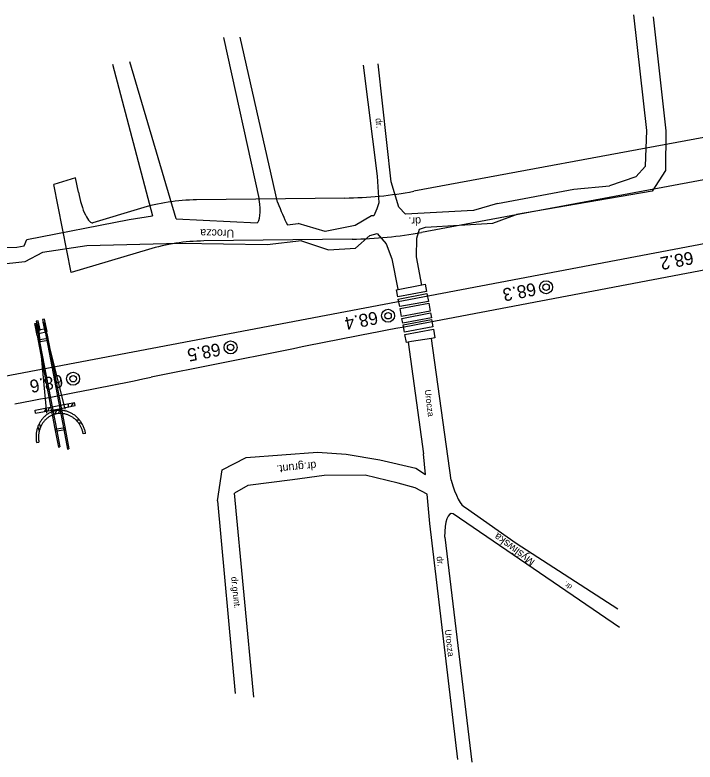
# Model space of a CAD drawing. Extents: x 6541740 to 6566395, y 5525066 to 5530361.
# Drawn here: x 6555448.4 to 6555554.3, y 5525773.6 to 5525889.9 of the extents above; entities that cross this region are included whole.
import ezdxf

# ---------------------------------------------------------------- set-up
doc = ezdxf.new("R2010")
doc.units = 0
for name, color, linetype in [('Domyślna', 7, 'Continuous'), ('TOR_PRZEK_P-komponent', 7, 'Continuous'), ('TOR_PS_OPIS_T-symbole geometrii', 7, 'Continuous'), ('TOR_PS_T-umocnienia skarp', 7, 'Continuous'), ('TOR_PS_T-wypelnienia', 7, 'Continuous'), ('TOR_RAMKI-ramka+tabelka 1', 7, 'Continuous'), ('TOR_W-warstwa dodatkowa 2', 7, 'Continuous')]:
    doc.layers.add(name, color=color, linetype=linetype)

# ---------------------------------------------------------------- blocks, each defined once
blk = doc.blocks.new('4010_1')
at = {"layer": 'Domyślna'}
for radius in [0.75, 0.375]:
    blk.add_circle((0, 0), radius, dxfattribs=at)

msp = doc.modelspace()

# ---------------------------------------------------------------- linework, layer by layer
at = {"layer": 'TOR_PRZEK_P-komponent'}
for p, q in [((6555661.88, 5525874.43), (6555417.84, 5525828.17)), ((6555662.57, 5525870.44), (6555511.67, 5525841.84)), ((6555490.45, 5525837.7), (6555469.61, 5525833.52))]:
    msp.add_line(p, q, dxfattribs=at)
for centre, start_param, end_param in [((6561648.16, 5493468.3), 6.283185, 6.28581), ((6549311.9, 5558202.92), 3.141593, 3.144217)]:
    msp.add_ellipse(centre, major_axis=(-6136.5, 32373.54), ratio=0.25, start_param=start_param, end_param=end_param, dxfattribs=at)
at = {"layer": 'TOR_PS_OPIS_T-symbole geometrii'}
for p, q in [((6555592.39, 5525877.64), (6555510.5, 5525862.45)), ((6555593.6, 5525871.26), (6555511.7, 5525856.06)), ((6555457.83, 5525864.54), (6555454.46, 5525863.53)), ((6555458.27, 5525862.33), (6555457.83, 5525864.54)), ((6555457.16, 5525849.8), (6555454.46, 5525863.53)), ((6555499.75, 5525861.4), (6555476.67, 5525861.12)), ((6555467.92, 5525859.78), (6555460.54, 5525857.56)), ((6555500.89, 5525855.01), (6555477.81, 5525854.72)), ((6555469.17, 5525853.4), (6555457.16, 5525849.8))]:
    msp.add_line(p, q, dxfattribs=at)
for centre, major_axis, start_param, end_param in [((6555325.1, 5526841.81), (-185.63, 979.31), 3.097441, 3.140618), ((6555459.53, 5525862.71), (0.98, -5.16), 4.738599, 6.309396), ((6555564.85, 5525366.12), (-93.72, 494.45), 6.239034, 6.309396), ((6555325.1, 5526841.81), (-186.84, 985.7), 3.097441, 3.140618), ((6555564.85, 5525366.12), (-92.51, 488.06), 6.239034, 6.309396)]:
    msp.add_ellipse(centre, major_axis=major_axis, ratio=0.25, start_param=start_param, end_param=end_param, dxfattribs=at)
at = {"layer": 'TOR_PS_T-umocnienia skarp'}
for p, q in [((6555453.36, 5525827.95), (6555452.02, 5525842.32)), ((6555452.67, 5525842.48), (6555456.15, 5525828.55)), ((6555451.52, 5525828.42), (6555455.21, 5525829.12)), ((6555453.02, 5525828.19), (6555453.29, 5525828.75)), ((6555453.54, 5525828.29), (6555453.81, 5525828.85)), ((6555455.21, 5525829.12), (6555457.67, 5525829.59)), ((6555455.3, 5525828.63), (6555457.76, 5525829.1)), ((6555456.71, 5525828.89), (6555456.74, 5525829.41)), ((6555457.22, 5525829), (6555457.49, 5525829.56)), ((6555457.76, 5525829.1), (6555457.67, 5525829.59)), ((6555451.62, 5525827.92), (6555451.52, 5525828.42)), ((6555451.62, 5525827.92), (6555455.3, 5525828.63)), ((6555454.87, 5525828.33), (6555454.58, 5525827.79)), ((6555455.39, 5525828.41), (6555455.11, 5525827.86)), ((6555458.46, 5525826.85), (6555457.96, 5525826.83)), ((6555458.82, 5525826.39), (6555458.32, 5525826.38)), ((6555451.95, 5525825.8), (6555452.15, 5525825.17)), ((6555452.15, 5525826.34), (6555452.35, 5525825.7)), ((6555459.4, 5525824.77), (6555459.04, 5525824.7)), ((6555451.76, 5525823.35), (6555452.13, 5525823.41))]:
    msp.add_line(p, q, dxfattribs=at)
for points in [[(6555451.99, 5525840.8), (6555452.33, 5525840.88), (6555452.02, 5525842.32), (6555451.68, 5525842.24)], [(6555452.99, 5525841.04), (6555453.33, 5525841.12), (6555453.02, 5525842.56), (6555452.67, 5525842.48)], [(6555452.09, 5525840.34), (6555453.43, 5525840.66), (6555453.33, 5525841.12), (6555451.99, 5525840.8)]]:
    msp.add_lwpolyline(points, close=True, dxfattribs=at)
for points in [[(6555453.45, 5525827.77), (6555453.37, 5525827.71), (6555453.27, 5525827.64), (6555453.17, 5525827.56), (6555453.08, 5525827.48), (6555452.98, 5525827.39), (6555452.89, 5525827.3), (6555452.8, 5525827.21), (6555452.72, 5525827.12), (6555452.63, 5525827.02), (6555452.55, 5525826.92), (6555452.48, 5525826.81), (6555452.4, 5525826.71), (6555452.33, 5525826.6), (6555452.27, 5525826.49), (6555452.2, 5525826.37), (6555452.14, 5525826.25), (6555452.09, 5525826.13), (6555452.03, 5525826.01), (6555451.98, 5525825.89), (6555451.94, 5525825.77), (6555451.89, 5525825.64), (6555451.86, 5525825.51), (6555451.82, 5525825.38), (6555451.79, 5525825.25), (6555451.76, 5525825.12), (6555451.74, 5525824.98), (6555451.72, 5525824.85), (6555451.7, 5525824.71), (6555451.69, 5525824.58), (6555451.68, 5525824.44), (6555451.68, 5525824.31)], [(6555456.63, 5525827.67), (6555456.62, 5525827.68), (6555456.51, 5525827.71), (6555456.4, 5525827.75), (6555456.29, 5525827.78), (6555456.18, 5525827.81), (6555456.07, 5525827.83), (6555455.95, 5525827.85), (6555455.84, 5525827.86), (6555455.73, 5525827.87), (6555455.61, 5525827.88), (6555455.5, 5525827.88), (6555455.39, 5525827.88), (6555455.27, 5525827.88), (6555455.16, 5525827.87), (6555455.05, 5525827.86), (6555454.94, 5525827.84), (6555454.82, 5525827.82), (6555454.71, 5525827.79), (6555454.6, 5525827.76), (6555454.49, 5525827.73), (6555454.39, 5525827.7), (6555454.28, 5525827.66), (6555454.18, 5525827.61), (6555454.07, 5525827.56), (6555453.97, 5525827.51), (6555453.87, 5525827.46), (6555453.77, 5525827.4), (6555453.68, 5525827.34), (6555453.58, 5525827.27), (6555453.49, 5525827.21), (6555453.4, 5525827.13), (6555453.31, 5525827.06), (6555453.23, 5525826.98), (6555453.14, 5525826.9), (6555453.14, 5525826.9)], [(6555457.06, 5525827.99), (6555457.04, 5525828), (6555456.92, 5525828.06), (6555456.8, 5525828.11), (6555456.69, 5525828.15), (6555456.57, 5525828.19), (6555456.45, 5525828.23), (6555456.33, 5525828.26), (6555456.2, 5525828.29), (6555456.08, 5525828.32), (6555455.96, 5525828.34), (6555455.83, 5525828.36), (6555455.71, 5525828.37), (6555455.59, 5525828.38), (6555455.46, 5525828.38), (6555455.34, 5525828.38), (6555455.22, 5525828.37), (6555455.09, 5525828.36), (6555454.97, 5525828.35), (6555454.85, 5525828.33), (6555454.73, 5525828.31), (6555454.61, 5525828.28), (6555454.49, 5525828.25), (6555454.37, 5525828.21), (6555454.25, 5525828.18), (6555454.14, 5525828.13), (6555454.02, 5525828.08), (6555453.91, 5525828.03), (6555453.8, 5525827.98), (6555453.69, 5525827.92), (6555453.58, 5525827.85), (6555453.48, 5525827.79), (6555453.45, 5525827.77)], [(6555459.04, 5525824.7), (6555459.01, 5525824.82), (6555458.98, 5525824.94), (6555458.95, 5525825.05), (6555458.92, 5525825.17), (6555458.88, 5525825.28), (6555458.85, 5525825.39), (6555458.8, 5525825.5), (6555458.76, 5525825.61), (6555458.71, 5525825.72), (6555458.65, 5525825.83), (6555458.6, 5525825.93), (6555458.54, 5525826.03), (6555458.48, 5525826.13), (6555458.42, 5525826.23), (6555458.35, 5525826.33), (6555458.28, 5525826.43), (6555458.21, 5525826.52), (6555458.13, 5525826.61), (6555458.05, 5525826.7), (6555457.97, 5525826.78), (6555457.89, 5525826.87), (6555457.8, 5525826.95), (6555457.72, 5525827.03), (6555457.63, 5525827.1), (6555457.53, 5525827.17), (6555457.44, 5525827.24), (6555457.34, 5525827.31), (6555457.24, 5525827.37), (6555457.14, 5525827.43), (6555457.04, 5525827.49), (6555456.94, 5525827.54), (6555456.83, 5525827.59), (6555456.73, 5525827.63), (6555456.63, 5525827.67)], [(6555459.4, 5525824.77), (6555459.38, 5525824.91), (6555459.35, 5525825.04), (6555459.31, 5525825.18), (6555459.27, 5525825.31), (6555459.23, 5525825.44), (6555459.18, 5525825.57), (6555459.13, 5525825.7), (6555459.08, 5525825.82), (6555459.02, 5525825.95), (6555458.96, 5525826.07), (6555458.9, 5525826.19), (6555458.83, 5525826.31), (6555458.76, 5525826.42), (6555458.69, 5525826.54), (6555458.61, 5525826.65), (6555458.53, 5525826.75), (6555458.45, 5525826.86), (6555458.37, 5525826.96), (6555458.28, 5525827.06), (6555458.19, 5525827.16), (6555458.09, 5525827.25), (6555458, 5525827.34), (6555457.9, 5525827.43), (6555457.8, 5525827.52), (6555457.7, 5525827.6), (6555457.59, 5525827.67), (6555457.48, 5525827.75), (6555457.37, 5525827.82), (6555457.26, 5525827.88), (6555457.15, 5525827.94), (6555457.06, 5525827.99)], [(6555453.14, 5525826.9), (6555453.06, 5525826.82), (6555452.99, 5525826.73), (6555452.91, 5525826.64), (6555452.84, 5525826.55), (6555452.77, 5525826.46), (6555452.7, 5525826.36), (6555452.64, 5525826.26), (6555452.58, 5525826.16), (6555452.52, 5525826.06), (6555452.47, 5525825.95), (6555452.42, 5525825.85), (6555452.37, 5525825.74), (6555452.33, 5525825.63), (6555452.29, 5525825.52), (6555452.25, 5525825.41), (6555452.21, 5525825.29), (6555452.18, 5525825.18), (6555452.16, 5525825.06), (6555452.13, 5525824.95), (6555452.11, 5525824.83), (6555452.09, 5525824.72), (6555452.08, 5525824.6), (6555452.07, 5525824.48), (6555452.06, 5525824.36), (6555452.06, 5525824.24), (6555452.06, 5525824.12), (6555452.06, 5525824.01), (6555452.07, 5525823.89), (6555452.08, 5525823.77), (6555452.09, 5525823.65), (6555452.11, 5525823.53), (6555452.13, 5525823.41)], [(6555451.68, 5525824.31), (6555451.68, 5525824.31), (6555451.68, 5525824.17), (6555451.68, 5525824.03), (6555451.69, 5525823.9), (6555451.7, 5525823.76), (6555451.72, 5525823.62), (6555451.74, 5525823.49), (6555451.76, 5525823.35)]]:
    msp.add_lwpolyline(points, dxfattribs=at)
at = {"layer": 'TOR_PS_T-wypelnienia'}
for p, q in [((6555546.79, 5525871.89), (6555544.74, 5525889.89)), ((6555547.74, 5525889.58), (6555549.71, 5525871.87)), ((6555480.84, 5525886.38), (6555486.41, 5525861.16)), ((6555489.28, 5525860.75), (6555483.46, 5525886.45)), ((6555463.59, 5525882.24), (6555469.83, 5525858.64)), ((6555473.49, 5525858.17), (6555466.3, 5525882.57)), ((6555546.55, 5525866.36), (6555546.79, 5525871.89)), ((6555549.71, 5525871.87), (6555549.67, 5525865.71)), ((6555545.04, 5525864.69), (6555546.55, 5525866.36)), ((6555549.67, 5525865.71), (6555549.52, 5525865.47)), ((6555545.04, 5525864.69), (6555540.95, 5525863.32)), ((6555450.23, 5525854.95), (6555466.18, 5525858.09)), ((6555466.18, 5525858.09), (6555469.83, 5525858.64)), ((6555473.49, 5525858.17), (6555486.1, 5525857.57)), ((6555490.83, 5525857.23), (6555492.5, 5525857.43)), ((6555449.85, 5525853.97), (6555450.23, 5525854.95)), ((6555474.09, 5525854.31), (6555459.61, 5525853.98)), ((6555487.64, 5525854.1), (6555474.09, 5525854.31)), ((6555492.99, 5525854.72), (6555487.64, 5525854.1)), ((6555445.67, 5525853.7), (6555448.71, 5525853.77)), ((6555448.71, 5525853.77), (6555449.85, 5525853.97)), ((6555459.61, 5525853.98), (6555452.7, 5525852.92)), ((6555452.7, 5525852.92), (6555449.93, 5525851.46)), ((6555449.93, 5525851.46), (6555429.74, 5525849.25)), ((6555512.29, 5525818.39), (6555511.99, 5525821.61)), ((6555485.59, 5525783.76), (6555482.6, 5525815.5)), ((6555513.01, 5525810.74), (6555512.58, 5525815.32)), ((6555479.94, 5525814.27), (6555482.69, 5525784.3)), ((6555518.52, 5525813.25), (6555526.43, 5525807.73)), ((6555542.54, 5525794.61), (6555516.62, 5525812.29)), ((6555517.36, 5525774.05), (6555513.01, 5525810.74)), ((6555515.3, 5525808.63), (6555519.52, 5525773.65)), ((6555526.43, 5525807.73), (6555542.23, 5525797.47))]:
    msp.add_line(p, q, dxfattribs=at)
for points in [[(6555523.53, 5525860.55), (6555519.76, 5525859.48), (6555509.22, 5525858.91), (6555508.18, 5525859.99), (6555506.95, 5525863.93), (6555504.93, 5525882.31)], [(6555502.63, 5525882.06), (6555504.77, 5525864.81), (6555505.06, 5525860.68), (6555504.73, 5525859.75), (6555504.27, 5525858.66), (6555504.27, 5525858.66), (6555503.9, 5525858.61), (6555501.37, 5525857.14), (6555496.69, 5525856.22), (6555492.5, 5525857.43)], [(6555549.67, 5525865.71), (6555547.59, 5525862.47), (6555535.82, 5525860.47), (6555526.49, 5525858.85)], [(6555523.53, 5525860.55), (6555535.41, 5525862.76), (6555540.95, 5525863.32)], [(6555511.73, 5525847.87), (6555510.89, 5525852.24), (6555510.96, 5525855.17), (6555511.36, 5525856.58), (6555512.31, 5525856.86), (6555522.82, 5525857.49), (6555525.18, 5525858.35), (6555526.49, 5525858.85)], [(6555492.99, 5525854.72), (6555497.21, 5525853.33), (6555501.4, 5525853.58), (6555503.66, 5525855.57), (6555504.77, 5525855.88), (6555506.17, 5525854.28), (6555507.07, 5525851.92), (6555507.98, 5525847.21)], [(6555516.33, 5525817.49), (6555513.23, 5525839.56)], [(6555509.59, 5525839), (6555511.99, 5525821.61)], [(6555479.94, 5525814.27), (6555480.68, 5525819.1), (6555480.68, 5525819.1), (6555484.4, 5525821.03), (6555484.4, 5525821.03), (6555495.52, 5525821.88), (6555499.97, 5525821.57), (6555505.19, 5525820.69), (6555510.79, 5525819.39), (6555512.29, 5525818.39)], [(6555512.58, 5525815.32), (6555510.72, 5525816.29), (6555508.05, 5525817.03), (6555502.92, 5525818.26), (6555496.53, 5525818.22), (6555491.63, 5525817.55), (6555484.63, 5525816.7), (6555482.6, 5525815.5)]]:
    msp.add_lwpolyline(points, dxfattribs=at)
for points in [[(6555512.48, 5525846.86), (6555508.01, 5525846.02), (6555507.8, 5525847.14), (6555511.73, 5525847.88), (6555512.28, 5525847.99)], [(6555508.07, 5525845.68), (6555512.54, 5525846.54), (6555512.76, 5525845.33), (6555508.29, 5525844.52)], [(6555508.35, 5525844.22), (6555512.81, 5525845.05), (6555513.03, 5525843.81), (6555508.58, 5525842.95)], [(6555508.64, 5525842.65), (6555513.09, 5525843.52), (6555513.22, 5525842.78), (6555508.78, 5525841.93)], [(6555508.83, 5525841.66), (6555513.27, 5525842.5), (6555513.47, 5525841.39), (6555509.04, 5525840.54)], [(6555509.11, 5525840.15), (6555513.54, 5525841), (6555513.77, 5525839.67), (6555513.23, 5525839.56), (6555510.11, 5525839.1), (6555509.34, 5525838.95)]]:
    msp.add_lwpolyline(points, close=True, dxfattribs=at)
for centre, major_axis, start_param, end_param in [((6555485.31, 5525861.56), (-0.76, 4), 3.174142, 4.563279), ((6555491.14, 5525873.16), (-3.79, 20), 2.19201, 2.443498), ((6555517.51, 5525819.61), (-1.21, 6.37), 1.861313, 3.021578), ((6555517.86, 5525804.13), (-1.55, 8.18), 6.138507, 7.225759)]:
    msp.add_ellipse(centre, major_axis=major_axis, ratio=0.25, start_param=start_param, end_param=end_param, dxfattribs=at)
at = {"layer": 'TOR_W-warstwa dodatkowa 2'}
for p, q in [((6555451.83, 5525840.01), (6555451.48, 5525841.87)), ((6555451.98, 5525840.45), (6555451.7, 5525841.91)), ((6555453.09, 5525840.66), (6555452.81, 5525842.11)), ((6555453.38, 5525840.31), (6555453.03, 5525842.15)), ((6555451.98, 5525840.45), (6555454.9, 5525825.16)), ((6555453.09, 5525840.66), (6555456, 5525825.37)), ((6555451.83, 5525840.01), (6555454.6, 5525825.51)), ((6555451.97, 5525839.32), (6555453.52, 5525839.61)), ((6555452.02, 5525839.02), (6555453.57, 5525839.31)), ((6555453.38, 5525840.31), (6555456.15, 5525825.8)), ((6555454.6, 5525825.51), (6555455.15, 5525822.64)), ((6555454.62, 5525825.42), (6555456.17, 5525825.71)), ((6555454.68, 5525825.12), (6555456.22, 5525825.41)), ((6555456, 5525825.37), (6555456.58, 5525822.33)), ((6555456.15, 5525825.8), (6555456.8, 5525822.37)), ((6555454.9, 5525825.16), (6555455.37, 5525822.68)), ((6555455.15, 5525822.64), (6555455.37, 5525822.68)), ((6555456.58, 5525822.33), (6555456.8, 5525822.37))]:
    msp.add_line(p, q, dxfattribs=at)
for points in [[(6555451.48, 5525841.87), (6555451.7, 5525841.91)], [(6555452.81, 5525842.11), (6555453.03, 5525842.15)], [(6555456.69, 5525831), (6555456.69, 5525831)]]:
    msp.add_lwpolyline(points, dxfattribs=at)

# ---------------------------------------------------------------- block references
at = {"layer": 'TOR_RAMKI-ramka+tabelka 1', "xscale": 1.345963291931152, "yscale": 1.345963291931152}
for p in [(6555531.08, 5525847.53), (6555506.48, 5525843.09), (6555481.97, 5525838.17), (6555457.45, 5525833.29)]:
    msp.add_blockref('4010_1', p, dxfattribs=at)

# ---------------------------------------------------------------- texts
at = {"layer": 'TOR_PS_T-wypelnienia'}
for s, height, rotation, p in [('dr.', 1, 276.3962, (6555504.51, 5525873.78)), ('dr.', 1.249, 181.0854, (6555511.61, 5525858.42)), ('Urocza', 1.249, 179.0688, (6555482.54, 5525856.48)), ('Urocza', 1, 277.2089, (6555512.17, 5525831.54)), ('dr.grunt.', 1.245, 185.7091, (6555495.26, 5525820.42)), ('Myśliwska', 1.208, 143.0906, (6555529.44, 5525804.98)), ('dr.', 1, 276.7675, (6555514.03, 5525805.6)), ('dr.grunt.', 1, 275.7138, (6555482.06, 5525802.44)), ('dr.', 0.788, 144.2597, (6555535.22, 5525801.07)), ('Urocza', 1, 276.8671, (6555515.31, 5525794.21))]:
    msp.add_text(s, height=height, rotation=rotation, dxfattribs=at).set_placement(p)
at = {"layer": 'TOR_RAMKI-ramka+tabelka 1'}
for s, p in [('68.2', (6555553.82, 5525853.12)), ('68.3', (6555529.31, 5525848.24)), ('68.4', (6555504.7, 5525843.79)), ('68.5', (6555480.2, 5525838.87)), ('68.6', (6555455.67, 5525833.99))]:
    msp.add_text(s, height=2, rotation=190.7691, dxfattribs=at).set_placement(p)

doc.saveas('drawing.dxf')
